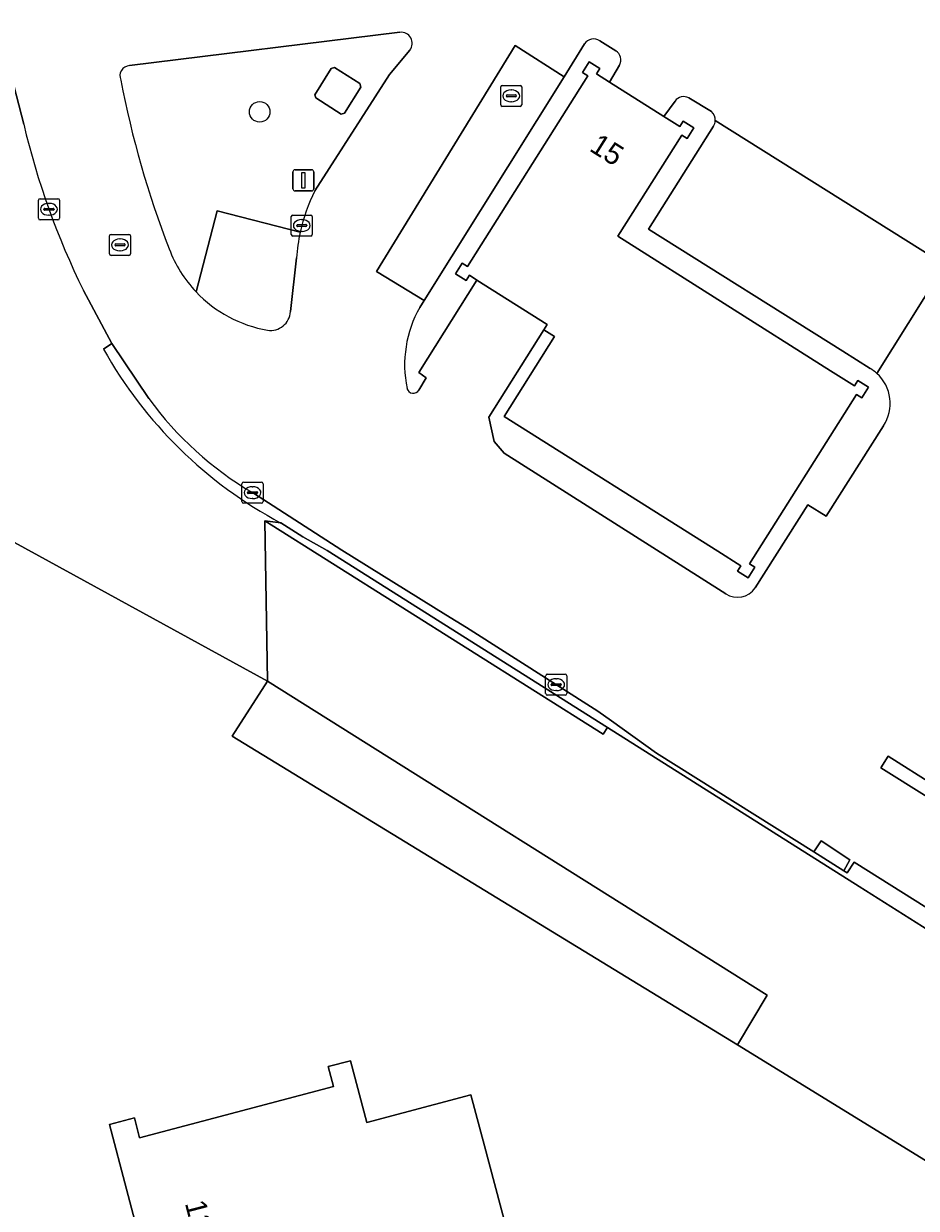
# Model space of a CAD drawing. Extents: x 162156 to 163172, y 378995 to 380779.
# Drawn here: x 162588.5 to 162630.9, y 380685.6 to 380742 of the extents above; entities that cross this region are included whole.
import ezdxf

# ---------------------------------------------------------------- set-up
doc = ezdxf.new("R2010")
doc.units = 0
for name, color, linetype in [('IMGEO_Boom', 7, 'Continuous'), ('IMGEO_Erf', 7, 'Continuous'), ('IMGEO_Gemengd_bos', 7, 'Continuous'), ('IMGEO_Grasland_overig', 7, 'Continuous'), ('IMGEO_Groenvoorziening', 7, 'Continuous'), ('IMGEO_Hek', 7, 'Continuous'), ('IMGEO_Kolk', 7, 'Continuous'), ('IMGEO_Lage_trafo', 7, 'Continuous'), ('IMGEO_Lichtmast', 7, 'Continuous'), ('IMGEO_Pand', 7, 'Continuous'), ('IMGEO_Pand_nummerreeks', 7, 'Continuous'), ('IMGEO_Parkeervlak_open', 7, 'Continuous'), ('IMGEO_Rijbaan_lokaal_open', 7, 'Continuous'), ('IMGEO_Rioolput', 7, 'Continuous'), ('IMGEO_Verkeerseiland_gesloten', 7, 'Continuous'), ('IMGEO_Voetpad_open', 7, 'Continuous')]:
    doc.layers.add(name, color=color, linetype=linetype)

msp = doc.modelspace()

# ---------------------------------------------------------------- linework, layer by layer
at = {"layer": 'IMGEO_Boom'}
msp.add_circle((162599.693, 380737.771), 0.489, dxfattribs=at)
at = {"layer": 'IMGEO_Erf'}
msp.add_lwpolyline([(162651.018, 380675.815), (162622.41, 380693.42), (162598.391, 380708.095), (162600.057, 380710.71), (162580.923, 380721.172)], dxfattribs=at)
msp.add_lwpolyline([(162594.959, 380680.393), (162594.423, 380682.415), (162593.969, 380682.295), (162593.688, 380683.356), (162594.17, 380683.484), (162592.543, 380689.625), (162593.732, 380689.94), (162593.982, 380688.996), (162603.204, 380691.44), (162602.955, 380692.379), (162604.007, 380692.658), (162604.785, 380689.723), (162609.739, 380691.037), (162610.38, 380688.618), (162611.662, 380683.784), (162605.182, 380682.066), (162604.925, 380683.035)], close=True, dxfattribs=at)
at = {"layer": 'IMGEO_Gemengd_bos'}
for points in [[(162588.468, 380737.188), (162586.551, 380744.555), (162484.993, 380723.337), (162489.56, 380647.226), (162490.626, 380647.011), (162495.322, 380645.782), (162492.106, 380699.378), (162491.884, 380703.08), (162491.704, 380706.075), (162495.145, 380706.959), (162516.313, 380712.509), (162521.721, 380713.908), (162540.954, 380719.003), (162546.168, 380720.369), (162569.829, 380726.567), (162580.923, 380721.172), (162600.057, 380710.71), (162599.944, 380718.331), (162600.7, 380718.224)], [(162592.262, 380726.496), (162592.667, 380726.755), (162591.306, 380729.284)], [(162661.599, 380698.464), (162657.948, 380699.001), (162654.603, 380697.68), (162654.586, 380697.875), (162641.473, 380692.293), (162631.399, 380698.664), (162631.511, 380698.842), (162628.196, 380700.938), (162616.228, 380708.496), (162616.035, 380708.189), (162599.944, 380718.331), (162600.057, 380710.71), (162623.828, 380695.769), (162622.41, 380693.42), (162651.018, 380675.815)]]:
    msp.add_lwpolyline(points, dxfattribs=at)
for centre, radius, start, end in [((162624.938, 380745.821), 37.478, 193.3181, 206.1841), ((162610.582, 380736.744), 20.992, 209.2226, 241.9158)]:
    msp.add_arc(centre, radius, start, end, dxfattribs=at)
at = {"layer": 'IMGEO_Grasland_overig'}
msp.add_lwpolyline([(162622.41, 380693.42), (162623.828, 380695.769), (162600.057, 380710.71), (162598.391, 380708.095)], close=True, dxfattribs=at)
at = {"layer": 'IMGEO_Groenvoorziening'}
for points in [[(162606.362, 380741.552), (162593.506, 380739.969)], [(162605.859, 380739.551), (162606.84, 380740.709)], [(162602.312, 380734.013), (162605.859, 380739.551)], [(162596.664, 380729.215), (162597.667, 380733.058), (162601.618, 380732.046)], [(162594.423, 380724.141), (162592.667, 380726.755), (162592.262, 380726.496)], [(162634.335, 380698.085), (162633.747, 380698.455), (162631.97, 380699.575), (162627.962, 380702.1), (162627.636, 380701.585), (162627.474, 380701.687), (162626.041, 380702.586), (162618.561, 380707.284), (162616.426, 380708.812), (162615.77, 380709.281), (162609.529, 380713.248), (162608.539, 380713.863), (162603.604, 380716.929), (162599.351, 380719.667)], [(162600.7, 380718.224), (162601.737, 380717.567), (162602.901, 380716.913), (162616.228, 380708.496), (162628.196, 380700.938), (162631.511, 380698.842), (162641.492, 380692.529), (162654.456, 380698.052), (162657.901, 380699.412), (162661.577, 380698.871)]]:
    msp.add_lwpolyline(points, dxfattribs=at)
msp.add_lwpolyline([(162602.361, 380738.436), (162602.321, 380738.586), (162603.09, 380739.834), (162603.244, 380739.872), (162604.455, 380739.119), (162604.495, 380738.952), (162603.729, 380737.713), (162603.561, 380737.657)], close=True, dxfattribs=at)
for centre, radius, start, end in [((162606.42, 380741.028), 0.527, 322.7513, 96.3571), ((162593.524, 380739.487), 0.482, 92.1552, 204.9383), ((162638.654, 380748.023), 46.398, 190.8568, 201.181), ((162609.982, 380730.201), 8.565, 153.5718, 167.5603), ((162601.068, 380733.376), 6.059, 200.452, 223.3772), ((162610.582, 380736.744), 20.992, 209.2226, 241.9158), ((162607.501, 380733.595), 16.137, 215.8629, 239.6662)]:
    msp.add_arc(centre, radius, start, end, dxfattribs=at)
at = {"layer": 'IMGEO_Hek'}
msp.add_lwpolyline([(162622.41, 380693.42), (162623.828, 380695.769), (162600.057, 380710.71)], dxfattribs=at)
at = {"layer": 'IMGEO_Kolk'}
for p, q in [((162589.245, 380733.639), (162590.097, 380733.639)), ((162589.17, 380732.713), (162589.17, 380733.565)), ((162589.429, 380733.133), (162589.429, 380733.145)), ((162589.867, 380733.096), (162589.469, 380733.096)), ((162589.472, 380733.182), (162589.87, 380733.182)), ((162589.658, 380733.419), (162589.683, 380733.419)), ((162589.913, 380733.145), (162589.913, 380733.133)), ((162590.171, 380733.565), (162590.171, 380732.713)), ((162590.097, 380732.639), (162589.245, 380732.639)), ((162589.681, 380732.859), (162589.656, 380732.859)), ((162601.194, 380731.94), (162601.194, 380732.792)), ((162601.269, 380732.866), (162602.121, 380732.866)), ((162601.682, 380732.646), (162601.707, 380732.646)), ((162602.195, 380732.792), (162602.195, 380731.94)), ((162601.453, 380732.36), (162601.453, 380732.372)), ((162601.891, 380732.323), (162601.493, 380732.323)), ((162601.496, 380732.409), (162601.894, 380732.409)), ((162601.705, 380732.086), (162601.68, 380732.086)), ((162601.937, 380732.372), (162601.937, 380732.36)), ((162602.121, 380731.866), (162601.269, 380731.866)), ((162598.85, 380719.241), (162598.85, 380720.093)), ((162598.925, 380720.167), (162599.777, 380720.167)), ((162599.851, 380720.093), (162599.851, 380719.241)), ((162599.109, 380719.661), (162599.109, 380719.673)), ((162599.547, 380719.624), (162599.149, 380719.624)), ((162599.152, 380719.71), (162599.55, 380719.71)), ((162599.338, 380719.947), (162599.363, 380719.947)), ((162599.593, 380719.673), (162599.593, 380719.661)), ((162599.777, 380719.167), (162598.925, 380719.167)), ((162599.361, 380719.387), (162599.336, 380719.387)), ((162613.293, 380710.112), (162613.293, 380710.964)), ((162613.368, 380711.038), (162614.22, 380711.038)), ((162613.552, 380710.532), (162613.552, 380710.544)), ((162613.99, 380710.495), (162613.592, 380710.495)), ((162613.595, 380710.581), (162613.993, 380710.581)), ((162613.781, 380710.818), (162613.806, 380710.818)), ((162614.036, 380710.544), (162614.036, 380710.532)), ((162614.294, 380710.964), (162614.294, 380710.112)), ((162614.22, 380710.038), (162613.368, 380710.038)), ((162613.804, 380710.258), (162613.779, 380710.258))]:
    msp.add_line(p, q, dxfattribs=at)
for points in [[(162589.245, 380733.639), (162590.097, 380733.639)], [(162589.17, 380732.713), (162589.17, 380733.565)], [(162590.171, 380733.565), (162590.171, 380732.713)], [(162590.097, 380732.639), (162589.245, 380732.639)], [(162601.194, 380731.94), (162601.194, 380732.792)], [(162601.269, 380732.866), (162602.121, 380732.866)], [(162602.195, 380732.792), (162602.195, 380731.94)], [(162602.121, 380731.866), (162601.269, 380731.866)], [(162598.85, 380719.241), (162598.85, 380720.093)], [(162598.925, 380720.167), (162599.777, 380720.167)], [(162599.851, 380720.093), (162599.851, 380719.241)], [(162599.777, 380719.167), (162598.925, 380719.167)], [(162613.293, 380710.112), (162613.293, 380710.964)], [(162613.368, 380711.038), (162614.22, 380711.038)], [(162614.294, 380710.964), (162614.294, 380710.112)], [(162614.22, 380710.038), (162613.368, 380710.038)]]:
    msp.add_lwpolyline(points, dxfattribs=at)
for centre, radius, start, end in [((162589.247, 380733.563), 0.0765, 91.552, 178.448), ((162589.247, 380733.563), 0.0765, 91.552, 178.448), ((162590.095, 380733.563), 0.0765, 1.552, 88.448), ((162590.095, 380733.563), 0.0765, 1.552, 88.448), ((162589.469, 380733.142), 0.0403, 85.8775, 175.7526), ((162589.466, 380733.132), 0.0366, 178.938, 274.7102), ((162589.87, 380733.139), 0.043, 264.8664, 352.4533), ((162589.874, 380733.144), 0.0386, 1.7309, 96.639), ((162589.247, 380732.715), 0.0765, 181.552, 268.448), ((162589.247, 380732.715), 0.0765, 181.552, 268.448), ((162590.095, 380732.715), 0.0765, 271.552, 358.448), ((162590.095, 380732.715), 0.0765, 271.552, 358.448), ((162601.271, 380732.79), 0.0765, 91.552, 178.448), ((162601.271, 380732.79), 0.0765, 91.552, 178.448), ((162602.119, 380732.79), 0.0765, 1.552, 88.448), ((162602.119, 380732.79), 0.0765, 1.552, 88.448), ((162601.271, 380731.942), 0.0765, 181.552, 268.448), ((162601.271, 380731.942), 0.0765, 181.552, 268.448), ((162601.493, 380732.369), 0.0403, 85.8775, 175.7526), ((162601.49, 380732.359), 0.0366, 178.938, 274.7102), ((162601.894, 380732.366), 0.043, 264.8664, 352.4533), ((162601.898, 380732.371), 0.0386, 1.7309, 96.639), ((162602.119, 380731.942), 0.0765, 271.552, 358.448), ((162602.119, 380731.942), 0.0765, 271.552, 358.448), ((162598.927, 380720.091), 0.0765, 91.552, 178.448), ((162598.927, 380720.091), 0.0765, 91.552, 178.448), ((162599.775, 380720.091), 0.0765, 1.552, 88.448), ((162599.775, 380720.091), 0.0765, 1.552, 88.448), ((162599.149, 380719.67), 0.0403, 85.8775, 175.7526), ((162599.146, 380719.66), 0.0366, 178.938, 274.7102), ((162599.55, 380719.667), 0.043, 264.8664, 352.4533), ((162599.554, 380719.672), 0.0386, 1.7309, 96.639), ((162598.927, 380719.243), 0.0765, 181.552, 268.448), ((162598.927, 380719.243), 0.0765, 181.552, 268.448), ((162599.775, 380719.243), 0.0765, 271.552, 358.448), ((162599.775, 380719.243), 0.0765, 271.552, 358.448), ((162613.37, 380710.962), 0.0765, 91.552, 178.448), ((162613.37, 380710.962), 0.0765, 91.552, 178.448), ((162613.592, 380710.541), 0.0403, 85.8775, 175.7526), ((162613.589, 380710.531), 0.0366, 178.938, 274.7102), ((162613.993, 380710.538), 0.043, 264.8664, 352.4533), ((162613.997, 380710.543), 0.0386, 1.7309, 96.639), ((162614.218, 380710.962), 0.0765, 1.552, 88.448), ((162614.218, 380710.962), 0.0765, 1.552, 88.448), ((162613.37, 380710.114), 0.0765, 181.552, 268.448), ((162613.37, 380710.114), 0.0765, 181.552, 268.448), ((162614.218, 380710.114), 0.0765, 271.552, 358.448), ((162614.218, 380710.114), 0.0765, 271.552, 358.448)]:
    msp.add_arc(centre, radius, start, end, dxfattribs=at)
for centre, major_axis, ratio, start_param, end_param in [((162589.657, 380733.139), (-0.387, 0.002), 0.722429, 4.712389, 7.853982), ((162589.682, 380733.139), (-0.39, 0.002), 0.717154, 1.570796, 4.712389), ((162601.681, 380732.366), (-0.387, 0.002), 0.722429, 4.712389, 7.853982), ((162601.706, 380732.366), (-0.39, 0.002), 0.717154, 1.570796, 4.712389), ((162599.337, 380719.667), (-0.387, 0.002), 0.722429, 4.712389, 7.853982), ((162599.362, 380719.667), (-0.39, 0.002), 0.717154, 1.570796, 4.712389), ((162613.78, 380710.538), (-0.387, 0.002), 0.722429, 4.712389, 7.853982), ((162613.805, 380710.538), (-0.39, 0.002), 0.717154, 1.570796, 4.712389)]:
    msp.add_ellipse(centre, major_axis=major_axis, ratio=ratio, start_param=start_param, end_param=end_param, dxfattribs=at)
at = {"layer": 'IMGEO_Lage_trafo'}
msp.add_lwpolyline([(162603.729, 380737.713), (162604.495, 380738.952), (162604.455, 380739.119), (162603.244, 380739.872), (162603.09, 380739.834), (162602.321, 380738.586), (162602.361, 380738.436), (162603.561, 380737.657)], close=True, dxfattribs=at)
at = {"layer": 'IMGEO_Lichtmast'}
for p, q in [((162601.274, 380734.116), (162601.274, 380734.916)), ((162601.274, 380734.916), (162601.274, 380734.116)), ((162601.374, 380735.016), (162602.164, 380735.016)), ((162602.164, 380735.016), (162601.374, 380735.016)), ((162602.264, 380734.916), (162602.264, 380734.116)), ((162602.264, 380734.116), (162602.264, 380734.916)), ((162602.164, 380734.016), (162601.374, 380734.016)), ((162601.374, 380734.016), (162602.164, 380734.016))]:
    msp.add_line(p, q, dxfattribs=at)
msp.add_lwpolyline([(162601.694, 380734.891), (162601.844, 380734.891), (162601.844, 380734.141), (162601.694, 380734.141), (162601.694, 380734.891)], dxfattribs=at)
for centre, start, end in [((162601.374, 380734.916), 90, 180), ((162601.374, 380734.916), 90, 180), ((162602.164, 380734.916), 0, 90), ((162602.164, 380734.916), 360, 90), ((162601.374, 380734.116), 180, 270), ((162601.374, 380734.116), 180, 270), ((162602.164, 380734.116), 270, 0), ((162602.164, 380734.116), 270, 0)]:
    msp.add_arc(centre, 0.1, start, end, dxfattribs=at)
at = {"layer": 'IMGEO_Pand'}
for points in [[(162621.479, 380716.877), (162622.577, 380716.184), (162622.417, 380715.93), (162622.925, 380715.609), (162623.245, 380716.116), (162622.991, 380716.276), (162628.078, 380724.335), (162628.332, 380724.175), (162628.652, 380724.682), (162628.145, 380725.002), (162627.985, 380724.748), (162626.847, 380725.466), (162616.728, 380731.853), (162619.767, 380736.669), (162620.021, 380736.508), (162620.341, 380737.015), (162619.835, 380737.335), (162619.674, 380737.081), (162618.92, 380737.557), (162616.336, 380739.188), (162615.714, 380739.581), (162615.874, 380739.835), (162615.367, 380740.154), (162615.046, 380739.647), (162615.3, 380739.486), (162609.574, 380730.414), (162609.321, 380730.574), (162609.001, 380730.067), (162609.509, 380729.746), (162609.669, 380729.999), (162610.025, 380729.774), (162613.368, 380727.664), (162613.208, 380727.41), (162613.716, 380727.09), (162611.318, 380723.29)], [(162610.38, 380688.618), (162609.739, 380691.037), (162604.785, 380689.723), (162604.007, 380692.658), (162602.955, 380692.379), (162603.204, 380691.44), (162593.982, 380688.996), (162593.732, 380689.94), (162592.543, 380689.625), (162594.17, 380683.484), (162593.688, 380683.356), (162593.969, 380682.295), (162594.423, 380682.415), (162594.959, 380680.393), (162604.925, 380683.035), (162605.182, 380682.066), (162611.662, 380683.784)]]:
    msp.add_lwpolyline(points, close=True, dxfattribs=at)
at = {"layer": 'IMGEO_Parkeervlak_open'}
msp.add_lwpolyline([(162614.17, 380739.442), (162611.84, 380740.927), (162605.25, 380730.187), (162607.507, 380728.803)], close=True, dxfattribs=at)
for points in [[(162621.28, 380737.097), (162618.191, 380732.186), (162627.427, 380726.39), (162628.726, 380725.575)], [(162631.91, 380730.742), (162621.362, 380737.356)], [(162629.046, 380725.339), (162632.031, 380730.092)]]:
    msp.add_lwpolyline(points, dxfattribs=at)
for centre, radius, start, end in [((162620.809, 380737.389), 0.554, 328.2364, 356.6278), ((162627.716, 380723.871), 1.981, 47.8323, 59.3502)]:
    msp.add_arc(centre, radius, start, end, dxfattribs=at)
at = {"layer": 'IMGEO_Rijbaan_lokaal_open'}
for points in [[(162584.793, 380751.308), (162586.551, 380744.555), (162588.468, 380737.188)], [(162593.506, 380739.969), (162606.362, 380741.552)], [(162607.302, 380728.476), (162607.507, 380728.803), (162605.25, 380730.187), (162611.84, 380740.927), (162614.17, 380739.442), (162615.146, 380741.001)], [(162615.869, 380741.145), (162616.627, 380740.677)], [(162606.84, 380740.709), (162605.859, 380739.551), (162602.312, 380734.013)], [(162616.802, 380739.985), (162616.336, 380739.188), (162618.92, 380737.557), (162619.445, 380738.281)], [(162620.098, 380738.432), (162621.184, 380737.784)], [(162621.362, 380737.356), (162631.91, 380730.742)], [(162601.44, 380730.827), (162601.152, 380728.273)], [(162621.863, 380714.857), (162620.686, 380715.604), (162611.312, 380721.549), (162610.85, 380722.106), (162610.591, 380723.252), (162613.208, 380727.41), (162613.368, 380727.664), (162610.025, 380729.774), (162607.253, 380725.384), (162607.613, 380725.127), (162607.264, 380724.547)], [(162632.031, 380730.092), (162629.046, 380725.339)], [(162591.306, 380729.284), (162592.667, 380726.755), (162594.423, 380724.141)], [(162629.357, 380722.842), (162626.633, 380718.548)], [(162599.351, 380719.667), (162603.604, 380716.929), (162608.539, 380713.863), (162609.529, 380713.248), (162615.77, 380709.281), (162616.426, 380708.812), (162618.561, 380707.284), (162626.041, 380702.586), (162626.396, 380703.105), (162627.751, 380702.216), (162627.474, 380701.687), (162627.636, 380701.585), (162627.962, 380702.1), (162631.97, 380699.575), (162633.747, 380698.455), (162634.335, 380698.085)], [(162626.633, 380718.548), (162625.761, 380719.09), (162623.255, 380715.142)]]:
    msp.add_lwpolyline(points, dxfattribs=at)
msp.add_lwpolyline([(162631.783, 380705.745), (162631.439, 380705.212), (162629.234, 380706.591), (162629.585, 380707.137)], close=True, dxfattribs=at)
for centre, radius, start, end in [((162606.42, 380741.028), 0.527, 322.7513, 96.3571), ((162615.574, 380740.738), 0.502, 54.0454, 148.483), ((162616.358, 380740.241), 0.512, 330.0267, 58.3573), ((162593.524, 380739.487), 0.482, 92.1552, 204.9383), ((162638.654, 380748.023), 46.398, 190.8568, 201.181), ((162619.852, 380738.009), 0.489, 59.7802, 146.2603), ((162620.817, 380737.38), 0.545, 357.4344, 47.7292), ((162624.938, 380745.821), 37.478, 193.3181, 206.1841), ((162609.982, 380730.201), 8.565, 153.5718, 167.5603), ((162609.945, 380730.208), 8.528, 167.5502, 175.8344), ((162601.068, 380733.376), 6.059, 200.452, 223.3772), ((162601.094, 380733.397), 6.093, 223.3514, 260.2924), ((162600.208, 380728.327), 0.946, 261.4328, 356.7191), ((162612.155, 380725.742), 5.57, 150.6007, 191.5763), ((162627.742, 380723.909), 1.935, 326.5476, 47.6516), ((162606.996, 380724.699), 0.308, 194.0841, 330.4217), ((162607.501, 380733.595), 16.137, 215.8629, 239.6662), ((162622.415, 380715.701), 1.009, 236.8136, 326.3282)]:
    msp.add_arc(centre, radius, start, end, dxfattribs=at)
at = {"layer": 'IMGEO_Rioolput'}
for p, q in [((162611.156, 380738.105), (162611.156, 380738.957)), ((162611.231, 380739.031), (162612.083, 380739.031)), ((162611.644, 380738.811), (162611.669, 380738.811)), ((162612.157, 380738.957), (162612.157, 380738.105)), ((162611.415, 380738.525), (162611.415, 380738.537)), ((162611.853, 380738.488), (162611.455, 380738.488)), ((162611.458, 380738.574), (162611.856, 380738.574)), ((162611.667, 380738.251), (162611.642, 380738.251)), ((162611.899, 380738.537), (162611.899, 380738.525)), ((162612.083, 380738.031), (162611.231, 380738.031)), ((162592.623, 380731.947), (162593.475, 380731.947)), ((162592.548, 380731.021), (162592.548, 380731.873)), ((162592.807, 380731.441), (162592.807, 380731.453)), ((162593.245, 380731.404), (162592.847, 380731.404)), ((162592.85, 380731.49), (162593.248, 380731.49)), ((162593.036, 380731.727), (162593.061, 380731.727)), ((162593.291, 380731.453), (162593.291, 380731.441)), ((162593.549, 380731.873), (162593.549, 380731.021)), ((162593.475, 380730.947), (162592.623, 380730.947)), ((162593.059, 380731.167), (162593.034, 380731.167))]:
    msp.add_line(p, q, dxfattribs=at)
for points in [[(162611.156, 380738.105), (162611.156, 380738.957)], [(162611.231, 380739.031), (162612.083, 380739.031)], [(162612.157, 380738.957), (162612.157, 380738.105)], [(162612.083, 380738.031), (162611.231, 380738.031)], [(162592.623, 380731.947), (162593.475, 380731.947)], [(162592.548, 380731.021), (162592.548, 380731.873)], [(162593.549, 380731.873), (162593.549, 380731.021)], [(162593.475, 380730.947), (162592.623, 380730.947)]]:
    msp.add_lwpolyline(points, dxfattribs=at)
for centre, radius, start, end in [((162611.233, 380738.955), 0.0765, 91.552, 178.448), ((162611.233, 380738.955), 0.0765, 91.552, 178.448), ((162612.081, 380738.955), 0.0765, 1.552, 88.448), ((162612.081, 380738.955), 0.0765, 1.552, 88.448), ((162611.233, 380738.107), 0.0765, 181.552, 268.448), ((162611.233, 380738.107), 0.0765, 181.552, 268.448), ((162611.455, 380738.534), 0.0403, 85.8775, 175.7526), ((162611.452, 380738.524), 0.0366, 178.938, 274.7102), ((162611.856, 380738.531), 0.043, 264.8664, 352.4533), ((162611.86, 380738.536), 0.0386, 1.7309, 96.639), ((162612.081, 380738.107), 0.0765, 271.552, 358.448), ((162612.081, 380738.107), 0.0765, 271.552, 358.448), ((162592.625, 380731.871), 0.0765, 91.552, 178.448), ((162592.625, 380731.871), 0.0765, 91.552, 178.448), ((162593.473, 380731.871), 0.0765, 1.552, 88.448), ((162593.473, 380731.871), 0.0765, 1.552, 88.448), ((162592.847, 380731.45), 0.0403, 85.8775, 175.7526), ((162592.844, 380731.44), 0.0366, 178.938, 274.7102), ((162593.248, 380731.447), 0.043, 264.8664, 352.4533), ((162593.252, 380731.452), 0.0386, 1.7309, 96.639), ((162592.625, 380731.023), 0.0765, 181.552, 268.448), ((162592.625, 380731.023), 0.0765, 181.552, 268.448), ((162593.473, 380731.023), 0.0765, 271.552, 358.448), ((162593.473, 380731.023), 0.0765, 271.552, 358.448)]:
    msp.add_arc(centre, radius, start, end, dxfattribs=at)
for centre, major_axis, ratio, start_param, end_param in [((162611.643, 380738.531), (-0.387, 0.002), 0.722429, 4.712389, 7.853982), ((162611.668, 380738.531), (-0.39, 0.002), 0.717154, 1.570796, 4.712389), ((162593.035, 380731.447), (-0.387, 0.002), 0.722429, 4.712389, 7.853982), ((162593.06, 380731.447), (-0.39, 0.002), 0.717154, 1.570796, 4.712389)]:
    msp.add_ellipse(centre, major_axis=major_axis, ratio=ratio, start_param=start_param, end_param=end_param, dxfattribs=at)
at = {"layer": 'IMGEO_Verkeerseiland_gesloten'}
msp.add_lwpolyline([(162631.783, 380705.745), (162629.585, 380707.137), (162629.234, 380706.591), (162631.439, 380705.212)], close=True, dxfattribs=at)
at = {"layer": 'IMGEO_Voetpad_open'}
for points in [[(162615.146, 380741.001), (162614.17, 380739.442), (162607.507, 380728.803), (162607.302, 380728.476)], [(162616.627, 380740.677), (162615.869, 380741.145)], [(162610.025, 380729.774), (162609.669, 380729.999), (162609.509, 380729.746), (162609.001, 380730.067), (162609.321, 380730.574), (162609.574, 380730.414), (162615.3, 380739.486), (162615.046, 380739.647), (162615.367, 380740.154), (162615.874, 380739.835), (162615.714, 380739.581), (162616.336, 380739.188), (162616.802, 380739.985)], [(162619.445, 380738.281), (162618.92, 380737.557), (162619.674, 380737.081), (162619.835, 380737.335), (162620.341, 380737.015), (162620.021, 380736.508), (162619.767, 380736.669), (162616.728, 380731.853), (162626.847, 380725.466), (162627.985, 380724.748), (162628.145, 380725.002), (162628.652, 380724.682), (162628.332, 380724.175), (162628.078, 380724.335), (162622.991, 380716.276), (162623.245, 380716.116), (162622.925, 380715.609), (162622.417, 380715.93), (162622.577, 380716.184), (162621.479, 380716.877), (162611.318, 380723.29), (162613.716, 380727.09), (162613.208, 380727.41), (162610.591, 380723.252), (162610.85, 380722.106), (162611.312, 380721.549), (162620.686, 380715.604), (162621.863, 380714.857)], [(162621.184, 380737.784), (162620.098, 380738.432)], [(162628.726, 380725.575), (162627.427, 380726.39), (162618.191, 380732.186), (162621.28, 380737.097)], [(162601.618, 380732.046), (162597.667, 380733.058), (162596.664, 380729.215)], [(162601.152, 380728.273), (162601.44, 380730.827)], [(162607.264, 380724.547), (162607.613, 380725.127), (162607.253, 380725.384), (162610.025, 380729.774)], [(162623.255, 380715.142), (162625.761, 380719.09), (162626.633, 380718.548), (162629.357, 380722.842)]]:
    msp.add_lwpolyline(points, dxfattribs=at)
for points in [[(162599.944, 380718.331), (162616.035, 380708.189), (162616.228, 380708.496), (162602.901, 380716.913), (162601.737, 380717.567), (162600.7, 380718.224)], [(162626.396, 380703.105), (162626.041, 380702.586), (162627.474, 380701.687), (162627.751, 380702.216)]]:
    msp.add_lwpolyline(points, close=True, dxfattribs=at)
for centre, radius, start, end in [((162615.574, 380740.738), 0.502, 54.0454, 148.483), ((162616.358, 380740.241), 0.512, 330.0267, 58.3573), ((162619.852, 380738.009), 0.489, 59.7802, 146.2603), ((162620.817, 380737.38), 0.545, 357.4344, 47.7292), ((162620.809, 380737.389), 0.554, 328.2364, 356.6278), ((162609.945, 380730.208), 8.528, 167.5502, 175.8344), ((162601.094, 380733.397), 6.093, 223.3514, 260.2924), ((162600.208, 380728.327), 0.946, 261.4328, 356.7191), ((162612.155, 380725.742), 5.57, 150.6007, 191.5763), ((162627.716, 380723.871), 1.981, 47.8323, 59.3502), ((162627.742, 380723.909), 1.935, 326.5476, 47.6516), ((162606.996, 380724.699), 0.308, 194.0841, 330.4217), ((162622.415, 380715.701), 1.009, 236.8136, 326.3282)]:
    msp.add_arc(centre, radius, start, end, dxfattribs=at)

# ---------------------------------------------------------------- texts
at = {"layer": 'IMGEO_Pand_nummerreeks'}
for s, rotation, p in [('15', 327.7352, (162615.322, 380735.95)), ('13', 284.6455, (162596.128, 380685.885))]:
    msp.add_text(s, height=1, rotation=rotation, dxfattribs=at).set_placement(p)

doc.saveas('drawing.dxf')
